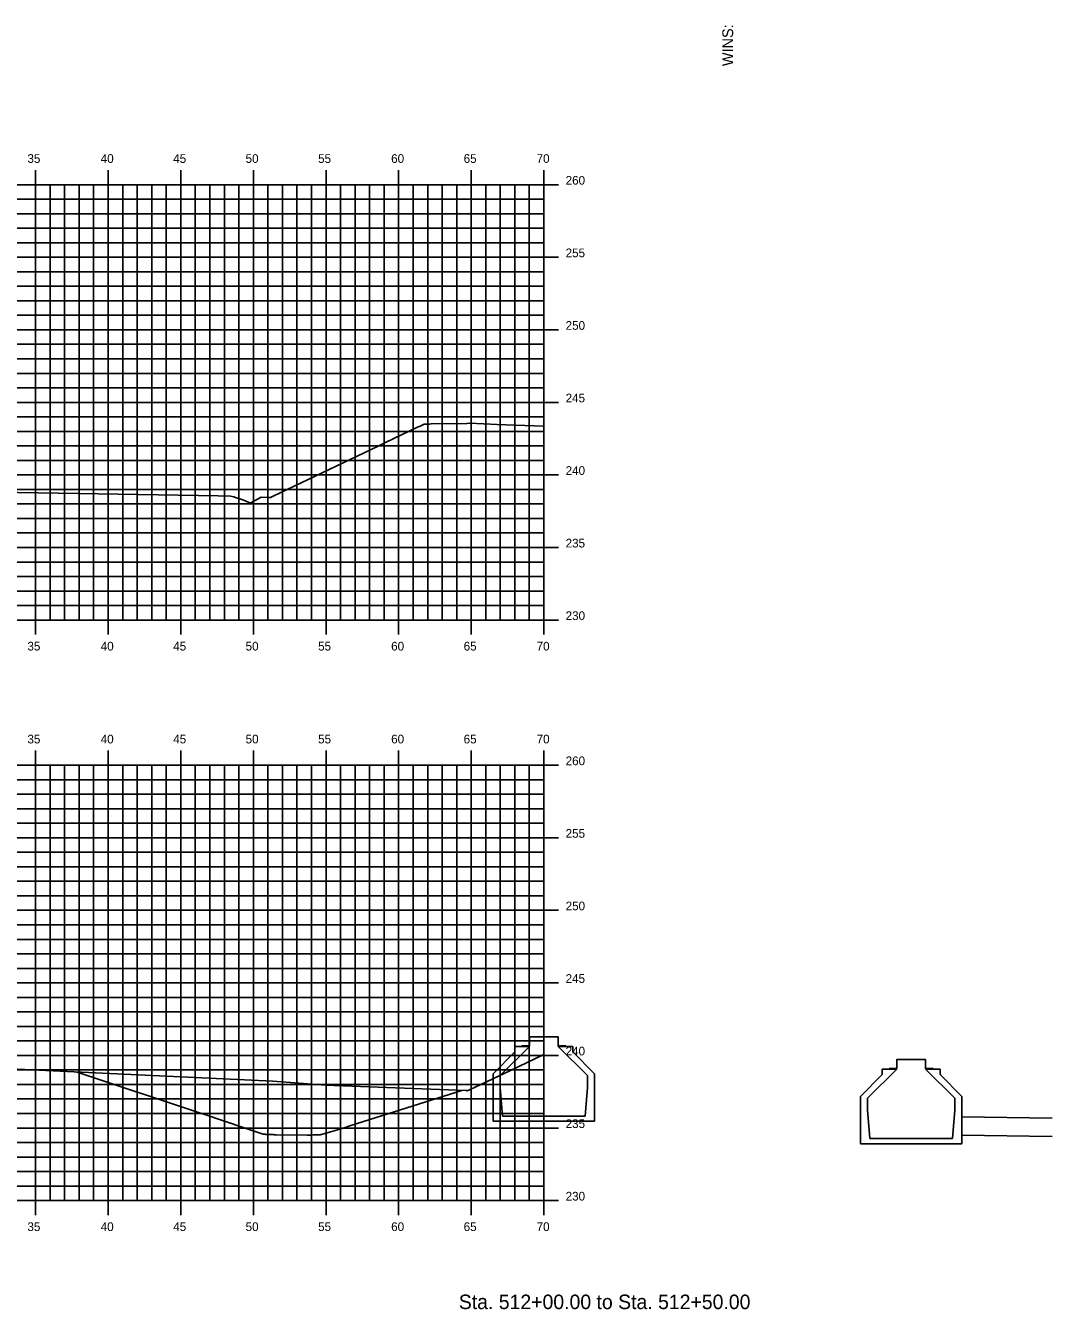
# Model space of a CAD drawing. Extents: x 1170543 to 1177585, y 609599 to 610623.
# Drawn here: x 1172878.4 to 1172949, y 610270.3 to 610358.8 of the extents above; entities that cross this region are included whole.
import ezdxf

# ---------------------------------------------------------------- set-up
doc = ezdxf.new("R2010")
doc.units = 0
for name, color, linetype in [('BORDER', 7, 'Continuous'), ('D_Drainage_MH', 7, 'Continuous'), ('D_Drainage_Text', 7, 'Continuous'), ('D_Drainage_Underdrain_24in', 7, 'Continuous'), ('D_Roadway_Edge_Pavement', 7, 'Continuous'), ('H_V ANNOTATION', 7, 'Continuous'), ('MAJOR', 7, 'Continuous'), ('MINOR', 7, 'Continuous'), ('S_Roadway_Centerline', 7, 'Continuous')]:
    doc.layers.add(name, color=color, linetype=linetype)

msp = doc.modelspace()

# ---------------------------------------------------------------- linework, layer by layer
at = {"layer": 'D_Drainage_MH'}
for p, q in [((1172912.035, 610288.041), (1172910.543, 610286.541)), ((1172912.035, 610288.041), (1172910.543, 610286.541)), ((1172911.035, 610286.417), (1172913.052, 610288.418)), ((1172911.035, 610286.417), (1172913.052, 610288.418)), ((1172912.035, 610288.418), (1172912.035, 610288.041)), ((1172913.052, 610288.418), (1172912.035, 610288.418)), ((1172912.035, 610288.418), (1172912.035, 610288.041)), ((1172913.052, 610288.418), (1172912.035, 610288.418)), ((1172916.038, 610288.418), (1172915.021, 610288.418)), ((1172915.021, 610288.418), (1172917.038, 610286.417)), ((1172916.038, 610288.418), (1172915.021, 610288.418)), ((1172915.021, 610288.418), (1172917.038, 610286.417)), ((1172916.038, 610288.041), (1172916.038, 610288.418)), ((1172916.038, 610288.041), (1172916.038, 610288.418)), ((1172917.53, 610286.541), (1172916.038, 610288.041)), ((1172917.53, 610286.541), (1172916.038, 610288.041)), ((1172936.33, 610284.858), (1172938.347, 610286.859)), ((1172936.33, 610284.858), (1172938.347, 610286.859)), ((1172937.33, 610286.859), (1172937.33, 610286.482)), ((1172938.347, 610286.859), (1172937.33, 610286.859)), ((1172937.33, 610286.859), (1172937.33, 610286.482)), ((1172938.347, 610286.859), (1172937.33, 610286.859)), ((1172941.333, 610286.859), (1172940.316, 610286.859)), ((1172940.316, 610286.859), (1172942.333, 610284.858)), ((1172941.333, 610286.859), (1172940.316, 610286.859)), ((1172940.316, 610286.859), (1172942.333, 610284.858)), ((1172941.333, 610286.482), (1172941.333, 610286.859)), ((1172941.333, 610286.482), (1172941.333, 610286.859)), ((1172910.543, 610286.541), (1172910.543, 610283.266)), ((1172910.543, 610286.541), (1172910.543, 610283.266)), ((1172911.035, 610285.596), (1172911.035, 610286.417)), ((1172911.035, 610285.596), (1172911.035, 610286.417)), ((1172917.038, 610286.417), (1172917.038, 610285.596)), ((1172917.038, 610286.417), (1172917.038, 610285.596)), ((1172917.53, 610283.266), (1172917.53, 610286.541)), ((1172917.53, 610283.266), (1172917.53, 610286.541)), ((1172937.33, 610286.482), (1172935.838, 610284.982)), ((1172937.33, 610286.482), (1172935.838, 610284.982)), ((1172942.825, 610284.982), (1172941.333, 610286.482)), ((1172942.825, 610284.982), (1172941.333, 610286.482)), ((1172911.199, 610283.627), (1172911.035, 610285.596)), ((1172911.199, 610283.627), (1172911.035, 610285.596)), ((1172917.038, 610285.596), (1172916.874, 610283.627)), ((1172917.038, 610285.596), (1172916.874, 610283.627)), ((1172935.838, 610284.982), (1172935.838, 610281.707)), ((1172935.838, 610284.982), (1172935.838, 610281.707)), ((1172942.825, 610281.707), (1172942.825, 610284.982)), ((1172942.825, 610281.707), (1172942.825, 610284.982)), ((1172936.33, 610284.037), (1172936.33, 610284.858)), ((1172936.33, 610284.037), (1172936.33, 610284.858)), ((1172936.494, 610282.068), (1172936.33, 610284.037)), ((1172936.494, 610282.068), (1172936.33, 610284.037)), ((1172942.333, 610284.037), (1172942.169, 610282.068)), ((1172942.333, 610284.037), (1172942.169, 610282.068)), ((1172942.333, 610284.858), (1172942.333, 610284.037)), ((1172942.333, 610284.858), (1172942.333, 610284.037)), ((1172910.543, 610283.266), (1172917.53, 610283.266)), ((1172910.543, 610283.266), (1172917.53, 610283.266)), ((1172916.874, 610283.627), (1172911.199, 610283.627)), ((1172916.874, 610283.627), (1172911.199, 610283.627)), ((1172935.838, 610281.707), (1172942.825, 610281.707)), ((1172935.838, 610281.707), (1172942.825, 610281.707)), ((1172942.169, 610282.068), (1172936.494, 610282.068)), ((1172942.169, 610282.068), (1172936.494, 610282.068))]:
    msp.add_line(p, q, dxfattribs=at)
for points in [[(1172912.527, 610288.46), (1172913.052, 610288.46), (1172913.052, 610289.083), (1172915.021, 610289.083), (1172915.021, 610288.46), (1172915.546, 610288.46)], [(1172937.822, 610286.901), (1172938.347, 610286.901), (1172938.347, 610287.524), (1172940.316, 610287.524), (1172940.316, 610286.901), (1172940.841, 610286.901)]]:
    msp.add_lwpolyline(points, dxfattribs=at)
at = {"layer": 'D_Drainage_Text'}
msp.add_line((1172942.825, 610283.568), (1172949.05, 610283.472), dxfattribs=at)
at = {"layer": 'D_Drainage_Underdrain_24in'}
msp.add_line((1172942.825, 610282.318), (1172949.03, 610282.223), dxfattribs=at)
at = {"layer": 'D_Roadway_Edge_Pavement'}
msp.add_lwpolyline([(1172881.894, 610286.659), (1172890.468, 610283.801), (1172890.621, 610283.75), (1172893.468, 610282.801), (1172894.716, 610282.386), (1172894.729, 610282.382), (1172894.75, 610282.378), (1172894.776, 610282.375), (1172894.811, 610282.371), (1172894.852, 610282.367), (1172894.901, 610282.363), (1172894.957, 610282.359), (1172895.019, 610282.355), (1172895.087, 610282.352), (1172895.16, 610282.349), (1172895.237, 610282.346), (1172895.316, 610282.344), (1172895.397, 610282.342), (1172895.478, 610282.34), (1172895.559, 610282.339), (1172895.638, 610282.338), (1172897.744, 610282.318), (1172897.823, 610282.318), (1172897.905, 610282.317), (1172897.988, 610282.318), (1172898.071, 610282.318), (1172898.154, 610282.319), (1172898.234, 610282.321), (1172898.311, 610282.323), (1172898.383, 610282.325), (1172898.45, 610282.328), (1172898.51, 610282.331), (1172898.563, 610282.334), (1172898.609, 610282.337), (1172898.646, 610282.341), (1172898.676, 610282.345), (1172898.699, 610282.348), (1172898.715, 610282.352), (1172900.212, 610282.801), (1172900.736, 610282.967), (1172908.392, 610285.386)], dxfattribs=at)
at = {"layer": 'MAJOR'}
for p, q in [((1172879.037, 610348.803), (1172879.037, 610347.801)), ((1172884.037, 610348.803), (1172884.037, 610347.801)), ((1172889.037, 610348.803), (1172889.037, 610347.801)), ((1172894.037, 610348.803), (1172894.037, 610347.801)), ((1172899.037, 610348.803), (1172899.037, 610347.801)), ((1172904.037, 610348.803), (1172904.037, 610347.801)), ((1172909.037, 610348.803), (1172909.037, 610347.801)), ((1172914.037, 610348.803), (1172914.037, 610347.801)), ((1172774.037, 610347.801), (1172914.037, 610347.801)), ((1172774.037, 610347.801), (1172914.037, 610347.801)), ((1172879.037, 610317.801), (1172879.037, 610347.801)), ((1172884.037, 610317.801), (1172884.037, 610347.801)), ((1172889.037, 610317.801), (1172889.037, 610347.801)), ((1172894.037, 610317.801), (1172894.037, 610347.801)), ((1172899.037, 610317.801), (1172899.037, 610347.801)), ((1172904.037, 610317.801), (1172904.037, 610347.801)), ((1172909.037, 610317.801), (1172909.037, 610347.801)), ((1172915.039, 610347.801), (1172913.035, 610347.801)), ((1172914.037, 610317.801), (1172914.037, 610347.801)), ((1172914.037, 610317.801), (1172914.037, 610347.801)), ((1172774.037, 610342.801), (1172914.037, 610342.801)), ((1172915.039, 610342.801), (1172913.035, 610342.801)), ((1172774.037, 610337.801), (1172914.037, 610337.801)), ((1172915.039, 610337.801), (1172913.035, 610337.801)), ((1172774.037, 610332.801), (1172914.037, 610332.801)), ((1172915.039, 610332.801), (1172913.035, 610332.801)), ((1172774.037, 610327.801), (1172914.037, 610327.801)), ((1172915.039, 610327.801), (1172913.035, 610327.801)), ((1172774.037, 610322.801), (1172914.037, 610322.801)), ((1172915.039, 610322.801), (1172913.035, 610322.801)), ((1172774.037, 610317.801), (1172914.037, 610317.801)), ((1172774.037, 610317.801), (1172914.037, 610317.801)), ((1172879.037, 610316.799), (1172879.037, 610317.801)), ((1172884.037, 610316.799), (1172884.037, 610317.801)), ((1172889.037, 610316.799), (1172889.037, 610317.801)), ((1172894.037, 610316.799), (1172894.037, 610317.801)), ((1172899.037, 610316.799), (1172899.037, 610317.801)), ((1172904.037, 610316.799), (1172904.037, 610317.801)), ((1172909.037, 610316.799), (1172909.037, 610317.801)), ((1172915.039, 610317.801), (1172913.035, 610317.801)), ((1172914.037, 610316.799), (1172914.037, 610317.801)), ((1172879.037, 610308.803), (1172879.037, 610307.801)), ((1172884.037, 610308.803), (1172884.037, 610307.801)), ((1172889.037, 610308.803), (1172889.037, 610307.801)), ((1172894.037, 610308.803), (1172894.037, 610307.801)), ((1172899.037, 610308.803), (1172899.037, 610307.801)), ((1172904.037, 610308.803), (1172904.037, 610307.801)), ((1172909.037, 610308.803), (1172909.037, 610307.801)), ((1172914.037, 610308.803), (1172914.037, 610307.801)), ((1172774.037, 610307.801), (1172914.037, 610307.801)), ((1172774.037, 610307.801), (1172914.037, 610307.801)), ((1172879.037, 610277.801), (1172879.037, 610307.801)), ((1172884.037, 610277.801), (1172884.037, 610307.801)), ((1172889.037, 610277.801), (1172889.037, 610307.801)), ((1172894.037, 610277.801), (1172894.037, 610307.801)), ((1172899.037, 610277.801), (1172899.037, 610307.801)), ((1172904.037, 610277.801), (1172904.037, 610307.801)), ((1172909.037, 610277.801), (1172909.037, 610307.801)), ((1172915.039, 610307.801), (1172913.035, 610307.801)), ((1172914.037, 610277.801), (1172914.037, 610307.801)), ((1172914.037, 610277.801), (1172914.037, 610307.801)), ((1172774.037, 610302.801), (1172914.037, 610302.801)), ((1172915.039, 610302.801), (1172913.035, 610302.801)), ((1172774.037, 610297.801), (1172914.037, 610297.801)), ((1172915.039, 610297.801), (1172913.035, 610297.801)), ((1172774.037, 610292.801), (1172914.037, 610292.801)), ((1172915.039, 610292.801), (1172913.035, 610292.801)), ((1172774.037, 610287.801), (1172914.037, 610287.801)), ((1172915.039, 610287.801), (1172913.035, 610287.801)), ((1172774.037, 610282.801), (1172914.037, 610282.801)), ((1172915.039, 610282.801), (1172913.035, 610282.801)), ((1172774.037, 610277.801), (1172914.037, 610277.801)), ((1172774.037, 610277.801), (1172914.037, 610277.801)), ((1172879.037, 610276.799), (1172879.037, 610277.801)), ((1172884.037, 610276.799), (1172884.037, 610277.801)), ((1172889.037, 610276.799), (1172889.037, 610277.801)), ((1172894.037, 610276.799), (1172894.037, 610277.801)), ((1172899.037, 610276.799), (1172899.037, 610277.801)), ((1172904.037, 610276.799), (1172904.037, 610277.801)), ((1172909.037, 610276.799), (1172909.037, 610277.801)), ((1172915.039, 610277.801), (1172913.035, 610277.801)), ((1172914.037, 610276.799), (1172914.037, 610277.801))]:
    msp.add_line(p, q, dxfattribs=at)
at = {"layer": 'MINOR'}
for p, q in [((1172880.037, 610317.801), (1172880.037, 610347.801)), ((1172881.037, 610317.801), (1172881.037, 610347.801)), ((1172882.037, 610317.801), (1172882.037, 610347.801)), ((1172883.037, 610317.801), (1172883.037, 610347.801)), ((1172885.037, 610317.801), (1172885.037, 610347.801)), ((1172886.037, 610317.801), (1172886.037, 610347.801)), ((1172887.037, 610317.801), (1172887.037, 610347.801)), ((1172888.037, 610317.801), (1172888.037, 610347.801)), ((1172890.037, 610317.801), (1172890.037, 610347.801)), ((1172891.037, 610317.801), (1172891.037, 610347.801)), ((1172892.037, 610317.801), (1172892.037, 610347.801)), ((1172893.037, 610317.801), (1172893.037, 610347.801)), ((1172895.037, 610317.801), (1172895.037, 610347.801)), ((1172896.037, 610317.801), (1172896.037, 610347.801)), ((1172897.037, 610317.801), (1172897.037, 610347.801)), ((1172898.037, 610317.801), (1172898.037, 610347.801)), ((1172900.037, 610317.801), (1172900.037, 610347.801)), ((1172901.037, 610317.801), (1172901.037, 610347.801)), ((1172902.037, 610317.801), (1172902.037, 610347.801)), ((1172903.037, 610317.801), (1172903.037, 610347.801)), ((1172905.037, 610317.801), (1172905.037, 610347.801)), ((1172906.037, 610317.801), (1172906.037, 610347.801)), ((1172907.037, 610317.801), (1172907.037, 610347.801)), ((1172908.037, 610317.801), (1172908.037, 610347.801)), ((1172910.037, 610317.801), (1172910.037, 610347.801)), ((1172911.037, 610317.801), (1172911.037, 610347.801)), ((1172912.037, 610317.801), (1172912.037, 610347.801)), ((1172913.037, 610317.801), (1172913.037, 610347.801)), ((1172774.037, 610346.801), (1172914.037, 610346.801)), ((1172914.037, 610346.801), (1172913.035, 610346.801)), ((1172774.037, 610345.801), (1172914.037, 610345.801)), ((1172914.037, 610345.801), (1172913.035, 610345.801)), ((1172774.037, 610344.801), (1172914.037, 610344.801)), ((1172914.037, 610344.801), (1172913.035, 610344.801)), ((1172774.037, 610343.801), (1172914.037, 610343.801)), ((1172914.037, 610343.801), (1172913.035, 610343.801)), ((1172774.037, 610341.801), (1172914.037, 610341.801)), ((1172914.037, 610341.801), (1172913.035, 610341.801)), ((1172774.037, 610340.801), (1172914.037, 610340.801)), ((1172914.037, 610340.801), (1172913.035, 610340.801)), ((1172774.037, 610339.801), (1172914.037, 610339.801)), ((1172914.037, 610339.801), (1172913.035, 610339.801)), ((1172774.037, 610338.801), (1172914.037, 610338.801)), ((1172914.037, 610338.801), (1172913.035, 610338.801)), ((1172774.037, 610336.801), (1172914.037, 610336.801)), ((1172914.037, 610336.801), (1172913.035, 610336.801)), ((1172774.037, 610335.801), (1172914.037, 610335.801)), ((1172914.037, 610335.801), (1172913.035, 610335.801)), ((1172774.037, 610334.801), (1172914.037, 610334.801)), ((1172914.037, 610334.801), (1172913.035, 610334.801)), ((1172774.037, 610333.801), (1172914.037, 610333.801)), ((1172914.037, 610333.801), (1172913.035, 610333.801)), ((1172774.037, 610331.801), (1172914.037, 610331.801)), ((1172914.037, 610331.801), (1172913.035, 610331.801)), ((1172774.037, 610330.801), (1172914.037, 610330.801)), ((1172914.037, 610330.801), (1172913.035, 610330.801)), ((1172774.037, 610329.801), (1172914.037, 610329.801)), ((1172914.037, 610329.801), (1172913.035, 610329.801)), ((1172774.037, 610328.801), (1172914.037, 610328.801)), ((1172914.037, 610328.801), (1172913.035, 610328.801)), ((1172774.037, 610326.801), (1172914.037, 610326.801)), ((1172914.037, 610326.801), (1172913.035, 610326.801)), ((1172774.037, 610325.801), (1172914.037, 610325.801)), ((1172914.037, 610325.801), (1172913.035, 610325.801)), ((1172774.037, 610324.801), (1172914.037, 610324.801)), ((1172914.037, 610324.801), (1172913.035, 610324.801)), ((1172774.037, 610323.801), (1172914.037, 610323.801)), ((1172914.037, 610323.801), (1172913.035, 610323.801)), ((1172774.037, 610321.801), (1172914.037, 610321.801)), ((1172914.037, 610321.801), (1172913.035, 610321.801)), ((1172774.037, 610320.801), (1172914.037, 610320.801)), ((1172914.037, 610320.801), (1172913.035, 610320.801)), ((1172774.037, 610319.801), (1172914.037, 610319.801)), ((1172914.037, 610319.801), (1172913.035, 610319.801)), ((1172774.037, 610318.801), (1172914.037, 610318.801)), ((1172914.037, 610318.801), (1172913.035, 610318.801)), ((1172880.037, 610277.801), (1172880.037, 610307.801)), ((1172881.037, 610277.801), (1172881.037, 610307.801)), ((1172882.037, 610277.801), (1172882.037, 610307.801)), ((1172883.037, 610277.801), (1172883.037, 610307.801)), ((1172885.037, 610277.801), (1172885.037, 610307.801)), ((1172886.037, 610277.801), (1172886.037, 610307.801)), ((1172887.037, 610277.801), (1172887.037, 610307.801)), ((1172888.037, 610277.801), (1172888.037, 610307.801)), ((1172890.037, 610277.801), (1172890.037, 610307.801)), ((1172891.037, 610277.801), (1172891.037, 610307.801)), ((1172892.037, 610277.801), (1172892.037, 610307.801)), ((1172893.037, 610277.801), (1172893.037, 610307.801)), ((1172895.037, 610277.801), (1172895.037, 610307.801)), ((1172896.037, 610277.801), (1172896.037, 610307.801)), ((1172897.037, 610277.801), (1172897.037, 610307.801)), ((1172898.037, 610277.801), (1172898.037, 610307.801)), ((1172900.037, 610277.801), (1172900.037, 610307.801)), ((1172901.037, 610277.801), (1172901.037, 610307.801)), ((1172902.037, 610277.801), (1172902.037, 610307.801)), ((1172903.037, 610277.801), (1172903.037, 610307.801)), ((1172905.037, 610277.801), (1172905.037, 610307.801)), ((1172906.037, 610277.801), (1172906.037, 610307.801)), ((1172907.037, 610277.801), (1172907.037, 610307.801)), ((1172908.037, 610277.801), (1172908.037, 610307.801)), ((1172910.037, 610277.801), (1172910.037, 610307.801)), ((1172911.037, 610277.801), (1172911.037, 610307.801)), ((1172912.037, 610277.801), (1172912.037, 610307.801)), ((1172913.037, 610277.801), (1172913.037, 610307.801)), ((1172774.037, 610306.801), (1172914.037, 610306.801)), ((1172914.037, 610306.801), (1172913.035, 610306.801)), ((1172774.037, 610305.801), (1172914.037, 610305.801)), ((1172914.037, 610305.801), (1172913.035, 610305.801)), ((1172774.037, 610304.801), (1172914.037, 610304.801)), ((1172914.037, 610304.801), (1172913.035, 610304.801)), ((1172774.037, 610303.801), (1172914.037, 610303.801)), ((1172914.037, 610303.801), (1172913.035, 610303.801)), ((1172774.037, 610301.801), (1172914.037, 610301.801)), ((1172914.037, 610301.801), (1172913.035, 610301.801)), ((1172774.037, 610300.801), (1172914.037, 610300.801)), ((1172914.037, 610300.801), (1172913.035, 610300.801)), ((1172774.037, 610299.801), (1172914.037, 610299.801)), ((1172914.037, 610299.801), (1172913.035, 610299.801)), ((1172774.037, 610298.801), (1172914.037, 610298.801)), ((1172914.037, 610298.801), (1172913.035, 610298.801)), ((1172774.037, 610296.801), (1172914.037, 610296.801)), ((1172914.037, 610296.801), (1172913.035, 610296.801)), ((1172774.037, 610295.801), (1172914.037, 610295.801)), ((1172914.037, 610295.801), (1172913.035, 610295.801)), ((1172774.037, 610294.801), (1172914.037, 610294.801)), ((1172914.037, 610294.801), (1172913.035, 610294.801)), ((1172774.037, 610293.801), (1172914.037, 610293.801)), ((1172914.037, 610293.801), (1172913.035, 610293.801)), ((1172774.037, 610291.801), (1172914.037, 610291.801)), ((1172914.037, 610291.801), (1172913.035, 610291.801)), ((1172774.037, 610290.801), (1172914.037, 610290.801)), ((1172914.037, 610290.801), (1172913.035, 610290.801)), ((1172774.037, 610289.801), (1172914.037, 610289.801)), ((1172914.037, 610289.801), (1172913.035, 610289.801)), ((1172774.037, 610288.801), (1172914.037, 610288.801)), ((1172914.037, 610288.801), (1172913.035, 610288.801)), ((1172774.037, 610286.801), (1172914.037, 610286.801)), ((1172914.037, 610286.801), (1172913.035, 610286.801)), ((1172774.037, 610285.801), (1172914.037, 610285.801)), ((1172914.037, 610285.801), (1172913.035, 610285.801)), ((1172774.037, 610284.801), (1172914.037, 610284.801)), ((1172914.037, 610284.801), (1172913.035, 610284.801)), ((1172774.037, 610283.801), (1172914.037, 610283.801)), ((1172914.037, 610283.801), (1172913.035, 610283.801)), ((1172774.037, 610281.801), (1172914.037, 610281.801)), ((1172914.037, 610281.801), (1172913.035, 610281.801)), ((1172774.037, 610280.801), (1172914.037, 610280.801)), ((1172914.037, 610280.801), (1172913.035, 610280.801)), ((1172774.037, 610279.801), (1172914.037, 610279.801)), ((1172914.037, 610279.801), (1172913.035, 610279.801)), ((1172774.037, 610278.801), (1172914.037, 610278.801)), ((1172914.037, 610278.801), (1172913.035, 610278.801))]:
    msp.add_line(p, q, dxfattribs=at)
at = {"layer": 'S_Roadway_Centerline'}
for points in [[(1172865.394, 610326.806), (1172891.607, 610326.359), (1172892.464, 610326.331), (1172892.701, 610326.283), (1172892.735, 610326.276), (1172893.311, 610326.094), (1172893.838, 610325.863), (1172893.865, 610325.878), (1172894.578, 610326.269), (1172894.982, 610326.257), (1172895.263, 610326.249), (1172895.263, 610326.252), (1172895.266, 610326.282), (1172895.269, 610326.284), (1172895.269, 610326.284), (1172895.269, 610326.284), (1172895.27, 610326.284), (1172895.27, 610326.284), (1172895.304, 610326.3), (1172895.403, 610326.347), (1172902.632, 610329.792), (1172903.006, 610329.97), (1172903.13, 610330.029), (1172905.386, 610331.104), (1172905.478, 610331.149), (1172905.802, 610331.303), (1172906.163, 610331.309), (1172906.273, 610331.311), (1172908.737, 610331.353), (1172908.937, 610331.356), (1172910.817, 610331.281), (1172912.066, 610331.23), (1172914.037, 610331.151)], [(1172871.908, 610287.132), (1172895.37, 610286.02), (1172898.994, 610285.746), (1172905.027, 610285.515), (1172908.677, 610285.376), (1172908.705, 610285.374), (1172908.75, 610285.373), (1172908.758, 610285.352), (1172908.913, 610285.425), (1172912.136, 610286.954), (1172912.324, 610287.043), (1172914.037, 610287.855)]]:
    msp.add_lwpolyline(points, dxfattribs=at)

# ---------------------------------------------------------------- texts
at = {"layer": 'BORDER'}
msp.add_text('WINS:', height=0.7453, rotation=90, dxfattribs=at).set_placement((1172927.072, 610355.969))
at = {"layer": 'H_V ANNOTATION'}
for s, height, p in [('35', 0.6, (1172878.477, 610349.301)), ('40', 0.6, (1172883.523, 610349.301)), ('45', 0.6, (1172888.515, 610349.301)), ('50', 0.6, (1172893.501, 610349.301)), ('55', 0.6, (1172898.493, 610349.301)), ('60', 0.6, (1172903.523, 610349.301)), ('65', 0.6, (1172908.515, 610349.301)), ('70', 0.6, (1172913.539, 610349.301)), ('260', 0.6, (1172915.537, 610347.801)), ('255', 0.6, (1172915.537, 610342.801)), ('250', 0.6, (1172915.537, 610337.801)), ('245', 0.6, (1172915.537, 610332.801)), ('240', 0.6, (1172915.537, 610327.801)), ('235', 0.6, (1172915.537, 610322.801)), ('230', 0.6, (1172915.537, 610317.801)), ('35', 0.6, (1172878.477, 610315.701)), ('40', 0.6, (1172883.523, 610315.701)), ('45', 0.6, (1172888.515, 610315.701)), ('50', 0.6, (1172893.501, 610315.701)), ('55', 0.6, (1172898.493, 610315.701)), ('60', 0.6, (1172903.523, 610315.701)), ('65', 0.6, (1172908.515, 610315.701)), ('70', 0.6, (1172913.539, 610315.701)), ('35', 0.6, (1172878.477, 610309.301)), ('40', 0.6, (1172883.523, 610309.301)), ('45', 0.6, (1172888.515, 610309.301)), ('50', 0.6, (1172893.501, 610309.301)), ('55', 0.6, (1172898.493, 610309.301)), ('60', 0.6, (1172903.523, 610309.301)), ('65', 0.6, (1172908.515, 610309.301)), ('70', 0.6, (1172913.539, 610309.301)), ('260', 0.6, (1172915.537, 610307.801)), ('255', 0.6, (1172915.537, 610302.801)), ('250', 0.6, (1172915.537, 610297.801)), ('245', 0.6, (1172915.537, 610292.801)), ('240', 0.6, (1172915.537, 610287.801)), ('235', 0.6, (1172915.537, 610282.801)), ('230', 0.6, (1172915.537, 610277.801)), ('35', 0.6, (1172878.477, 610275.701)), ('40', 0.6, (1172883.523, 610275.701)), ('45', 0.6, (1172888.515, 610275.701)), ('50', 0.6, (1172893.501, 610275.701)), ('55', 0.6, (1172898.493, 610275.701)), ('60', 0.6, (1172903.523, 610275.701)), ('65', 0.6, (1172908.515, 610275.701)), ('70', 0.6, (1172913.539, 610275.701)), ('Sta. 512+00.00 to Sta. 512+50.00', 1.0002, (1172908.183, 610270.321))]:
    msp.add_text(s, height=height, dxfattribs=at).set_placement(p)

doc.saveas('drawing.dxf')
